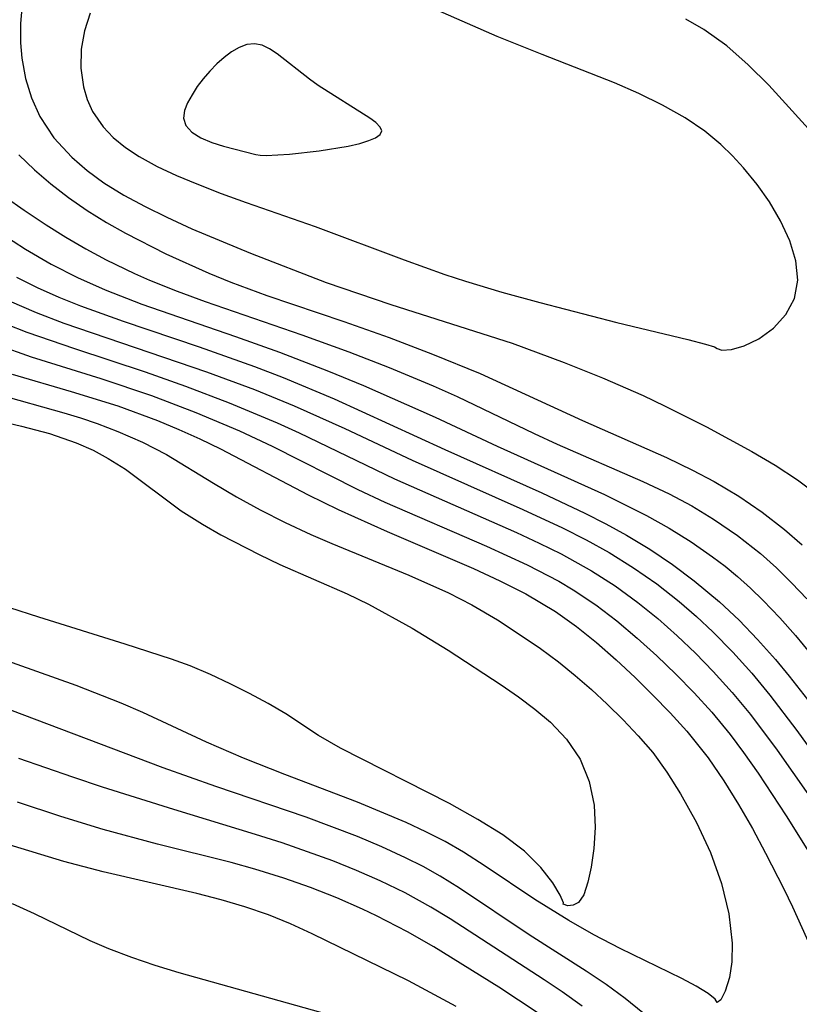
# Model space of a CAD drawing. Header units: metres. Extents: x 1073367 to 1082519, y 1569854 to 1574957.
# Tile 377 of 656: x 1076423 to 1076474, y 1573657 to 1573721. Entities that reach past the tile are written whole.
import ezdxf

# ---------------------------------------------------------------- set-up
doc = ezdxf.new("R2010")
doc.units = ezdxf.units.M
doc.layers.add('CGG_CurvaNivelLidar_v1', color=253, linetype='Continuous', lineweight=30)

msp = doc.modelspace()

# ---------------------------------------------------------------- linework, layer by layer
at = {"layer": 'CGG_CurvaNivelLidar_v1'}
for p, q in [((1076454.1947, 1573719.8346, 70.5), (1076448.3537, 1573722.4009, 70.5)), ((1076423.3107, 1573721.9211, 70), (1076423.1903, 1573720.6748, 70)), ((1076427.7263, 1573721.3447, 70.5), (1076427.3487, 1573720.2056, 70.5)), ((1076467.6406, 1573720.2931, 70), (1076466.4619, 1573720.9676, 70)), ((1076423.1903, 1573720.6748, 70), (1076423.1987, 1573719.4097, 70)), ((1076427.3487, 1573720.2056, 70.5), (1076427.1463, 1573719.0034, 70.5)), ((1076469.1322, 1573719.218, 70), (1076467.6406, 1573720.2931, 70)), ((1076457.1186, 1573718.6548, 70.5), (1076454.1947, 1573719.8346, 70.5)), ((1076423.1987, 1573719.4097, 70), (1076423.2918, 1573718.4196, 70)), ((1076427.1463, 1573719.0034, 70.5), (1076427.1207, 1573717.7773, 70.5)), ((1076436.9276, 1573718.8295, 71), (1076436.4413, 1573718.4657, 71)), ((1076437.4204, 1573719.1186, 71), (1076436.9276, 1573718.8295, 71)), ((1076437.9158, 1573719.3076, 71), (1076437.4204, 1573719.1186, 71)), ((1076438.4109, 1573719.3632, 71), (1076437.9158, 1573719.3076, 71)), ((1076438.9059, 1573719.2587, 71), (1076438.4109, 1573719.3632, 71)), ((1076439.4008, 1573719.0256, 71), (1076438.9059, 1573719.2587, 71)), ((1076439.8984, 1573718.7028, 71), (1076439.4008, 1573719.0256, 71)), ((1076470.5308, 1573717.9925, 70), (1076469.1322, 1573719.218, 70)), ((1076423.2918, 1573718.4196, 70), (1076423.5319, 1573717.11, 70)), ((1076436.4413, 1573718.4657, 71), (1076435.9663, 1573718.0459, 71)), ((1076441.9887, 1573717.0494, 71), (1076439.8984, 1573718.7028, 71)), ((1076461.8199, 1573716.8207, 70.5), (1076457.1186, 1573718.6548, 70.5)), ((1076427.1207, 1573717.7773, 70.5), (1076427.2854, 1573716.5652, 70.5)), ((1076435.5094, 1573717.5837, 71), (1076435.0802, 1573717.0885, 71)), ((1076435.9663, 1573718.0459, 71), (1076435.5094, 1573717.5837, 71)), ((1076471.862, 1573716.6607, 70), (1076470.5308, 1573717.9925, 70)), ((1076423.5319, 1573717.11, 70), (1076423.913, 1573715.8394, 70)), ((1076435.0802, 1573717.0885, 71), (1076434.694, 1573716.5746, 71)), ((1076442.5608, 1573716.6419, 71), (1076441.9887, 1573717.0494, 71)), ((1076427.2854, 1573716.5652, 70.5), (1076427.5282, 1573715.7396, 70.5)), ((1076434.694, 1573716.5746, 71), (1076434.3526, 1573716.0485, 71)), ((1076445.9088, 1573714.5317, 71), (1076442.5608, 1573716.6419, 71)), ((1076463.4164, 1573716.1246, 70.5), (1076461.8199, 1573716.8207, 70.5)), ((1076475.6845, 1573712.4462, 70), (1076471.862, 1573716.6607, 70)), ((1076423.913, 1573715.8394, 70), (1076424.4545, 1573714.6319, 70)), ((1076427.5282, 1573715.7396, 70.5), (1076427.885, 1573714.9539, 70.5)), ((1076434.3526, 1573716.0485, 71), (1076434.0668, 1573715.5236, 71)), ((1076464.9602, 1573715.3691, 70.5), (1076463.4164, 1573716.1246, 70.5)), ((1076427.885, 1573714.9539, 70.5), (1076428.5725, 1573713.9569, 70.5)), ((1076433.8541, 1573715.0138, 71), (1076433.7873, 1573714.5121, 71)), ((1076434.0668, 1573715.5236, 71), (1076433.8541, 1573715.0138, 71)), ((1076466.4315, 1573714.536, 70.5), (1076464.9602, 1573715.3691, 70.5)), ((1076424.4545, 1573714.6319, 70), (1076425.3752, 1573713.2434, 70)), ((1076433.7873, 1573714.5121, 71), (1076433.9429, 1573714.0346, 71)), ((1076446.3061, 1573714.2295, 71), (1076445.9088, 1573714.5317, 71)), ((1076467.7128, 1573713.6666, 70.5), (1076466.4315, 1573714.536, 70.5)), ((1076428.5725, 1573713.9569, 70.5), (1076429.2316, 1573713.2712, 70.5)), ((1076433.9429, 1573714.0346, 71), (1076434.3434, 1573713.613, 71)), ((1076446.5845, 1573713.9469, 71), (1076446.3061, 1573714.2295, 71)), ((1076446.6942, 1573713.6894, 71), (1076446.5845, 1573713.9469, 71)), ((1076446.5856, 1573713.4551, 71), (1076446.6942, 1573713.6894, 71)), ((1076468.7363, 1573712.8182, 70.5), (1076467.7128, 1573713.6666, 70.5)), ((1076425.3752, 1573713.2434, 70), (1076426.526, 1573711.9863, 70)), ((1076429.2316, 1573713.2712, 70.5), (1076430.0249, 1573712.6241, 70.5)), ((1076434.3434, 1573713.613, 71), (1076434.9332, 1573713.2533, 71)), ((1076434.9332, 1573713.2533, 71), (1076435.6391, 1573712.9501, 71)), ((1076445.2691, 1573712.8846, 71), (1076445.851, 1573713.0607, 71)), ((1076445.851, 1573713.0607, 71), (1076446.2885, 1573713.2477, 71)), ((1076446.2885, 1573713.2477, 71), (1076446.5856, 1573713.4551, 71)), ((1076430.0249, 1573712.6241, 70.5), (1076430.9077, 1573712.0384, 70.5)), ((1076435.6391, 1573712.9501, 71), (1076436.3899, 1573712.6988, 71)), ((1076436.3899, 1573712.6988, 71), (1076438.5, 1573712.1514, 71)), ((1076440.6942, 1573712.1779, 71), (1076442.623, 1573712.3984, 71)), ((1076442.623, 1573712.3984, 71), (1076444.4983, 1573712.7112, 71)), ((1076444.4983, 1573712.7112, 71), (1076445.2691, 1573712.8846, 71)), ((1076469.5011, 1573712.0773, 70.5), (1076468.7363, 1573712.8182, 70.5)), ((1076423.098, 1573712.1333, 69.5), (1076424.1012, 1573711.1653, 69.5)), ((1076426.526, 1573711.9863, 70), (1076427.5292, 1573711.115, 70)), ((1076430.9077, 1573712.0384, 70.5), (1076432.088, 1573711.3895, 70.5)), ((1076438.5, 1573712.1514, 71), (1076438.7857, 1573712.1079, 71)), ((1076438.7857, 1573712.1079, 71), (1076439.1641, 1573712.0991, 71)), ((1076439.1641, 1573712.0991, 71), (1076440.6942, 1573712.1779, 71)), ((1076470.2171, 1573711.2966, 70.5), (1076469.5011, 1573712.0773, 70.5)), ((1076424.1012, 1573711.1653, 69.5), (1076425.172, 1573710.2416, 69.5)), ((1076427.5292, 1573711.115, 70), (1076428.622, 1573710.3173, 70)), ((1076432.088, 1573711.3895, 70.5), (1076433.3503, 1573710.7975, 70.5)), ((1076471.1025, 1573710.2144, 70.5), (1076470.2171, 1573711.2966, 70.5)), ((1076433.3503, 1573710.7975, 70.5), (1076434.6718, 1573710.2423, 70.5)), ((1076425.172, 1573710.2416, 69.5), (1076426.3221, 1573709.3528, 69.5)), ((1076428.622, 1573710.3173, 70), (1076429.9237, 1573709.5124, 70)), ((1076434.6718, 1573710.2423, 70.5), (1076436.2578, 1573709.624, 70.5)), ((1076471.9137, 1573709.0734, 70.5), (1076471.1025, 1573710.2144, 70.5)), ((1076422.2077, 1573709.3986, 69), (1076423.4317, 1573708.5329, 69)), ((1076426.3221, 1573709.3528, 69.5), (1076427.5273, 1573708.5154, 69.5)), ((1076429.9237, 1573709.5124, 70), (1076431.294, 1573708.7735, 70)), ((1076436.2578, 1573709.624, 70.5), (1076437.8827, 1573709.0318, 70.5)), ((1076423.4317, 1573708.5329, 69), (1076424.8605, 1573707.5809, 69)), ((1076431.294, 1573708.7735, 70), (1076432.7119, 1573708.0794, 70)), ((1076437.8827, 1573709.0318, 70.5), (1076442.3565, 1573707.4875, 70.5)), ((1076472.6228, 1573707.8469, 70.5), (1076471.9137, 1573709.0734, 70.5)), ((1076427.5273, 1573708.5154, 69.5), (1076428.7817, 1573707.7319, 69.5)), ((1076432.7119, 1573708.0794, 70), (1076434.3432, 1573707.3334, 70)), ((1076424.8605, 1573707.5809, 69), (1076426.1369, 1573706.7838, 69)), ((1076428.7817, 1573707.7319, 69.5), (1076430.0151, 1573707.0378, 69.5)), ((1076434.3432, 1573707.3334, 70), (1076438.147, 1573705.7519, 70)), ((1076442.3565, 1573707.4875, 70.5), (1076448.1486, 1573705.3026, 70.5)), ((1076473.227, 1573706.5354, 70.5), (1076472.6228, 1573707.8469, 70.5)), ((1076421.9081, 1573707.0403, 68.5), (1076423.531, 1573706.0006, 68.5)), ((1076426.1369, 1573706.7838, 69), (1076427.436, 1573706.0262, 69)), ((1076430.0151, 1573707.0378, 69.5), (1076432.6507, 1573705.7087, 69.5)), ((1076423.531, 1573706.0006, 68.5), (1076425.1972, 1573705.0341, 68.5)), ((1076427.436, 1573706.0262, 69), (1076428.7601, 1573705.3149, 69)), ((1076473.6259, 1573705.2355, 70.5), (1076473.227, 1573706.5354, 70.5)), ((1076432.6507, 1573705.7087, 69.5), (1076435.4534, 1573704.4473, 69.5)), ((1076438.147, 1573705.7519, 70), (1076443.0766, 1573703.8469, 70)), ((1076425.1972, 1573705.0341, 68.5), (1076426.9089, 1573704.1521, 68.5)), ((1076428.7601, 1573705.3149, 69), (1076430.6196, 1573704.4204, 69)), ((1076448.1486, 1573705.3026, 70.5), (1076450.7866, 1573704.3638, 70.5)), ((1076473.748, 1573703.9809, 70.5), (1076473.6259, 1573705.2355, 70.5)), ((1076422.9261, 1573704.1917, 68), (1076424.2894, 1573703.513, 68)), ((1076426.9089, 1573704.1521, 68.5), (1076428.694, 1573703.3545, 68.5)), ((1076430.6196, 1573704.4204, 69), (1076431.596, 1573703.9933, 69)), ((1076435.4534, 1573704.4473, 69.5), (1076436.8819, 1573703.8642, 69.5)), ((1076450.7866, 1573704.3638, 70.5), (1076452.1341, 1573703.9187, 70.5)), ((1076424.2894, 1573703.513, 68), (1076425.6832, 1573702.8906, 68)), ((1076431.596, 1573703.9933, 69), (1076433.3901, 1573703.2771, 69)), ((1076436.8819, 1573703.8642, 69.5), (1076439.2114, 1573702.9969, 69.5)), ((1076443.0766, 1573703.8469, 70), (1076447.2718, 1573702.4091, 70)), ((1076452.1341, 1573703.9187, 70.5), (1076454.4909, 1573703.2155, 70.5)), ((1076473.5324, 1573702.8059, 70.5), (1076473.748, 1573703.9809, 70.5)), ((1076425.6832, 1573702.8906, 68), (1076427.1019, 1573702.3162, 68)), ((1076428.694, 1573703.3545, 68.5), (1076431.0895, 1573702.4272, 68.5)), ((1076433.3901, 1573703.2771, 69), (1076435.2089, 1573702.6118, 69)), ((1076439.2114, 1573702.9969, 69.5), (1076444.2169, 1573701.2994, 69.5)), ((1076454.4909, 1573703.2155, 70.5), (1076456.9742, 1573702.5382, 70.5)), ((1076472.9744, 1573701.7618, 70.5), (1076473.5324, 1573702.8059, 70.5)), ((1076422.4536, 1573702.6344, 67.5), (1076424.2183, 1573701.8815, 67.5)), ((1076427.1019, 1573702.3162, 68), (1076429.8682, 1573701.3123, 68)), ((1076431.0895, 1573702.4272, 68.5), (1076437.1739, 1573700.3315, 68.5)), ((1076435.2089, 1573702.6118, 69), (1076441.491, 1573700.4314, 69)), ((1076447.2718, 1573702.4091, 70), (1076455.1774, 1573699.9003, 70)), ((1076456.9742, 1573702.5382, 70.5), (1076461.9855, 1573701.2457, 70.5)), ((1076424.2183, 1573701.8815, 67.5), (1076426.0192, 1573701.1937, 67.5)), ((1076472.1658, 1573700.8728, 70.5), (1076472.9744, 1573701.7618, 70.5)), ((1076422.2866, 1573701.1364, 67), (1076423.616, 1573700.6156, 67)), ((1076426.0192, 1573701.1937, 67.5), (1076435.2949, 1573698.0342, 67.5)), ((1076429.8682, 1573701.3123, 68), (1076434.8087, 1573699.6524, 68)), ((1076444.2169, 1573701.2994, 69.5), (1076447.1656, 1573700.2591, 69.5)), ((1076461.9855, 1573701.2457, 70.5), (1076466.6046, 1573700.126, 70.5)), ((1076471.222, 1573700.1784, 70.5), (1076472.1658, 1573700.8728, 70.5)), ((1076423.616, 1573700.6156, 67), (1076426.7045, 1573699.5383, 67)), ((1076437.1739, 1573700.3315, 68.5), (1076440.0428, 1573699.3044, 68.5)), ((1076441.491, 1573700.4314, 69), (1076444.5449, 1573699.3383, 69)), ((1076447.1656, 1573700.2591, 69.5), (1076450.0025, 1573699.1818, 69.5)), ((1076421.6434, 1573699.794, 66.5), (1076423.8924, 1573699.0147, 66.5)), ((1076434.8087, 1573699.6524, 68), (1076438.4202, 1573698.3686, 68)), ((1076455.1774, 1573699.9003, 70), (1076458.5603, 1573698.6427, 70)), ((1076466.6046, 1573700.126, 70.5), (1076467.7488, 1573699.8284, 70.5)), ((1076467.7488, 1573699.8284, 70.5), (1076468.3213, 1573699.6506, 70.5)), ((1076468.3213, 1573699.6506, 70.5), (1076468.5, 1573699.5532, 70.5)), ((1076469.4373, 1573699.4831, 70.5), (1076470.2575, 1573699.7098, 70.5)), ((1076470.2575, 1573699.7098, 70.5), (1076471.222, 1573700.1784, 70.5)), ((1076423.8924, 1573699.0147, 66.5), (1076428.4177, 1573697.5992, 66.5)), ((1076426.7045, 1573699.5383, 67), (1076431.2949, 1573698.026, 67)), ((1076440.0428, 1573699.3044, 68.5), (1076443.2346, 1573698.0781, 68.5)), ((1076444.5449, 1573699.3383, 69), (1076447.1701, 1573698.311, 69)), ((1076450.0025, 1573699.1818, 69.5), (1076453.0866, 1573697.9137, 69.5)), ((1076468.5, 1573699.5532, 70.5), (1076468.8168, 1573699.4373, 70.5)), ((1076468.8168, 1573699.4373, 70.5), (1076469.4373, 1573699.4831, 70.5)), ((1076438.4202, 1573698.3686, 68), (1076440.2702, 1573697.6623, 68)), ((1076447.1701, 1573698.311, 69), (1076450.0385, 1573697.1082, 69)), ((1076458.5603, 1573698.6427, 70), (1076461.0541, 1573697.6471, 70)), ((1076422.6517, 1573697.8711, 66), (1076426.501, 1573696.7593, 66)), ((1076431.2949, 1573698.026, 67), (1076433.9247, 1573697.0939, 67)), ((1076435.2949, 1573698.0342, 67.5), (1076438.4131, 1573696.8716, 67.5)), ((1076440.2702, 1573697.6623, 68), (1076443.5991, 1573696.2732, 68)), ((1076443.2346, 1573698.0781, 68.5), (1076445.4984, 1573697.1375, 68.5)), ((1076453.0866, 1573697.9137, 69.5), (1076459.7482, 1573694.8663, 69.5)), ((1076461.0541, 1573697.6471, 70), (1076463.69, 1573696.4899, 70)), ((1076428.4177, 1573697.5992, 66.5), (1076431.7201, 1573696.4901, 66.5)), ((1076433.9247, 1573697.0939, 67), (1076436.7683, 1573696.0062, 67)), ((1076445.4984, 1573697.1375, 68.5), (1076450.1638, 1573695.0728, 68.5)), ((1076450.0385, 1573697.1082, 69), (1076451.591, 1573696.416, 69)), ((1076421.3368, 1573696.6699, 65.5), (1076426.0088, 1573695.3658, 65.5)), ((1076426.501, 1573696.7593, 66), (1076429.5244, 1573695.8145, 66)), ((1076431.7201, 1573696.4901, 66.5), (1076434.6008, 1573695.3919, 66.5)), ((1076438.4131, 1573696.8716, 67.5), (1076440.9993, 1573695.8201, 67.5)), ((1076451.591, 1573696.416, 69), (1076456.6131, 1573694.009, 69)), ((1076463.69, 1573696.4899, 70), (1076465.0761, 1573695.8283, 70)), ((1076429.5244, 1573695.8145, 66), (1076432.0982, 1573694.8662, 66)), ((1076436.7683, 1573696.0062, 67), (1076439.8822, 1573694.7046, 67)), ((1076440.9993, 1573695.8201, 67.5), (1076444.2834, 1573694.3448, 67.5)), ((1076443.5991, 1573696.2732, 68), (1076450.7932, 1573692.9837, 68)), ((1076465.0761, 1573695.8283, 70), (1076467.8061, 1573694.4459, 70)), ((1076426.0088, 1573695.3658, 65.5), (1076427.0986, 1573695.0323, 65.5)), ((1076434.6008, 1573695.3919, 66.5), (1076437.4388, 1573694.1867, 66.5)), ((1076421.401, 1573694.9247, 65), (1076423.2565, 1573694.5055, 65)), ((1076423.2565, 1573694.5055, 65), (1076425.0738, 1573694.0112, 65)), ((1076427.0986, 1573695.0323, 65.5), (1076428.1763, 1573694.6707, 65.5)), ((1076428.1763, 1573694.6707, 65.5), (1076429.5275, 1573694.1595, 65.5)), ((1076432.0982, 1573694.8662, 66), (1076433.4907, 1573694.2876, 66)), ((1076439.8822, 1573694.7046, 67), (1076441.3111, 1573694.0541, 67)), ((1076450.1638, 1573695.0728, 68.5), (1076454.1968, 1573693.1925, 68.5)), ((1076459.7482, 1573694.8663, 69.5), (1076465.2154, 1573692.4544, 69.5)), ((1076467.8061, 1573694.4459, 70), (1076470.7633, 1573692.841, 70)), ((1076425.0738, 1573694.0112, 65), (1076426.824, 1573693.4037, 65)), ((1076429.5275, 1573694.1595, 65.5), (1076431.1388, 1573693.4492, 65.5)), ((1076433.4907, 1573694.2876, 66), (1076434.863, 1573693.6699, 66)), ((1076437.4388, 1573694.1867, 66.5), (1076439.5575, 1573693.1978, 66.5)), ((1076441.3111, 1573694.0541, 67), (1076447.53, 1573691.0638, 67)), ((1076444.2834, 1573694.3448, 67.5), (1076448.6736, 1573692.2885, 67.5)), ((1076456.6131, 1573694.009, 69), (1076458.0923, 1573693.3304, 69)), ((1076426.824, 1573693.4037, 65), (1076427.9143, 1573692.925, 65)), ((1076431.1388, 1573693.4492, 65.5), (1076432.6928, 1573692.6439, 65.5)), ((1076434.863, 1573693.6699, 66), (1076436.2123, 1573693.0122, 66)), ((1076439.5575, 1573693.1978, 66.5), (1076445.1362, 1573690.3848, 66.5)), ((1076454.1968, 1573693.1925, 68.5), (1076461.1774, 1573690.0427, 68.5)), ((1076458.0923, 1573693.3304, 69), (1076463.6797, 1573690.9081, 69)), ((1076427.9143, 1573692.925, 65), (1076428.9077, 1573692.3988, 65)), ((1076432.6928, 1573692.6439, 65.5), (1076435.757, 1573690.7801, 65.5)), ((1076436.2123, 1573693.0122, 66), (1076441.9112, 1573690.0368, 66)), ((1076450.7932, 1573692.9837, 68), (1076457.1059, 1573690.1553, 68)), ((1076470.7633, 1573692.841, 70), (1076472.2704, 1573691.9526, 70)), ((1076428.9077, 1573692.3988, 65), (1076430.0183, 1573691.6949, 65)), ((1076448.6736, 1573692.2885, 67.5), (1076455.8697, 1573689.0754, 67.5)), ((1076465.2154, 1573692.4544, 69.5), (1076466.9089, 1573691.6443, 69.5)), ((1076472.2704, 1573691.9526, 70), (1076473.7275, 1573691.0049, 70)), ((1076430.0183, 1573691.6949, 65), (1076433.6536, 1573688.9921, 65)), ((1076466.9089, 1573691.6443, 69.5), (1076468.3204, 1573690.8892, 69.5)), ((1076435.757, 1573690.7801, 65.5), (1076437.2531, 1573689.9052, 65.5)), ((1076447.53, 1573691.0638, 67), (1076455.4596, 1573687.5719, 67)), ((1076463.6797, 1573690.9081, 69), (1076465.3877, 1573690.0934, 69)), ((1076468.3204, 1573690.8892, 69.5), (1076469.904, 1573689.9417, 69.5)), ((1076473.7275, 1573691.0049, 70), (1076475.1128, 1573689.9705, 70)), ((1076441.9112, 1573690.0368, 66), (1076443.8491, 1573689.0797, 66)), ((1076445.1362, 1573690.3848, 66.5), (1076446.8976, 1573689.5607, 66.5)), ((1076457.1059, 1573690.1553, 68), (1076459.9019, 1573688.8466, 68)), ((1076461.1774, 1573690.0427, 68.5), (1076463.9124, 1573688.6889, 68.5)), ((1076465.3877, 1573690.0934, 69), (1076466.8494, 1573689.3058, 69)), ((1076437.2531, 1573689.9052, 65.5), (1076438.7862, 1573689.0667, 65.5)), ((1076446.8976, 1573689.5607, 66.5), (1076453.5051, 1573686.689, 66.5)), ((1076469.904, 1573689.9417, 69.5), (1076471.4295, 1573688.9106, 69.5)), ((1076433.6536, 1573688.9921, 65), (1076435.0389, 1573688.1163, 65)), ((1076438.7862, 1573689.0667, 65.5), (1076440.4155, 1573688.2304, 65.5)), ((1076443.8491, 1573689.0797, 66), (1076447.0339, 1573687.6407, 66)), ((1076455.8697, 1573689.0754, 67.5), (1076458.4557, 1573687.8752, 67.5)), ((1076459.9019, 1573688.8466, 68), (1076461.2723, 1573688.1507, 68)), ((1076463.9124, 1573688.6889, 68.5), (1076465.3839, 1573687.8604, 68.5)), ((1076466.8494, 1573689.3058, 69), (1076468.2681, 1573688.4495, 69)), ((1076471.4295, 1573688.9106, 69.5), (1076472.884, 1573687.7863, 69.5)), ((1076435.0389, 1573688.1163, 65), (1076436.2336, 1573687.4345, 65)), ((1076440.4155, 1573688.2304, 65.5), (1076442.0779, 1573687.446, 65.5)), ((1076461.2723, 1573688.1507, 68), (1076462.6155, 1573687.4121, 68)), ((1076468.2681, 1573688.4495, 69), (1076469.836, 1573687.3826, 69)), ((1076436.2336, 1573687.4345, 65), (1076438.7165, 1573686.1477, 65)), ((1076442.0779, 1573687.446, 65.5), (1076443.4487, 1573686.8572, 65.5)), ((1076447.0339, 1573687.6407, 66), (1076452.6502, 1573685.2362, 66)), ((1076455.4596, 1573687.5719, 67), (1076456.9214, 1573686.8964, 67)), ((1076458.4557, 1573687.8752, 67.5), (1076459.9905, 1573687.1014, 67.5)), ((1076462.6155, 1573687.4121, 68), (1076464.1273, 1573686.4915, 68)), ((1076465.3839, 1573687.8604, 68.5), (1076466.8126, 1573686.9678, 68.5)), ((1076472.884, 1573687.7863, 69.5), (1076474.03, 1573686.7736, 69.5)), ((1076443.4487, 1573686.8572, 65.5), (1076448.4556, 1573684.8184, 65.5)), ((1076456.9214, 1573686.8964, 67), (1076458.3609, 1573686.1862, 67)), ((1076459.9905, 1573687.1014, 67.5), (1076461.49, 1573686.2715, 67.5)), ((1076466.8126, 1573686.9678, 68.5), (1076468.1937, 1573686.0097, 68.5)), ((1076469.836, 1573687.3826, 69), (1076471.3274, 1573686.2152, 69)), ((1076438.7165, 1573686.1477, 65), (1076440.0663, 1573685.5081, 65)), ((1076453.5051, 1573686.689, 66.5), (1076456.1535, 1573685.4844, 66.5)), ((1076458.3609, 1573686.1862, 67), (1076460.3357, 1573685.0954, 67)), ((1076461.49, 1573686.2715, 67.5), (1076463.0605, 1573685.2946, 67.5)), ((1076464.1273, 1573686.4915, 68), (1076465.5924, 1573685.5028, 68)), ((1076471.3274, 1573686.2152, 69), (1076472.3717, 1573685.2811, 69)), ((1076440.0663, 1573685.5081, 65), (1076444.4518, 1573683.5888, 65)), ((1076456.1535, 1573685.4844, 66.5), (1076458.2104, 1573684.4146, 66.5)), ((1076465.5924, 1573685.5028, 68), (1076467.0087, 1573684.449, 68)), ((1076468.1937, 1573686.0097, 68.5), (1076469.0189, 1573685.3833, 68.5)), ((1076452.6502, 1573685.2362, 66), (1076454.3794, 1573684.4478, 66)), ((1076460.3357, 1573685.0954, 67), (1076461.873, 1573684.1123, 67)), ((1076463.0605, 1573685.2946, 67.5), (1076464.5753, 1573684.2367, 67.5)), ((1076469.0189, 1573685.3833, 68.5), (1076469.8199, 1573684.727, 68.5)), ((1076472.3717, 1573685.2811, 69), (1076473.372, 1573684.2939, 69)), ((1076448.4556, 1573684.8184, 65.5), (1076451.0313, 1573683.6535, 65.5)), ((1076454.3794, 1573684.4478, 66), (1076456.0651, 1573683.5987, 66)), ((1076458.2104, 1573684.4146, 66.5), (1076459.1461, 1573683.8629, 66.5)), ((1076464.5753, 1573684.2367, 67.5), (1076466.0305, 1573683.0991, 67.5)), ((1076467.0087, 1573684.449, 68), (1076468.6663, 1573683.0639, 68)), ((1076469.8199, 1573684.727, 68.5), (1076470.6767, 1573683.9627, 68.5)), ((1076473.372, 1573684.2939, 69), (1076474.3351, 1573683.2632, 69)), ((1076444.4518, 1573683.5888, 65), (1076445.8353, 1573682.9173, 65)), ((1076451.0313, 1573683.6535, 65.5), (1076452.5588, 1573682.8688, 65.5)), ((1076456.0651, 1573683.5987, 66), (1076457.9937, 1573682.4532, 66)), ((1076459.1461, 1573683.8629, 66.5), (1076460.6109, 1573682.8868, 66.5)), ((1076461.873, 1573684.1123, 67), (1076463.3478, 1573683.0396, 67)), ((1076470.6767, 1573683.9627, 68.5), (1076471.5041, 1573683.1637, 68.5)), ((1076463.3478, 1573683.0396, 67), (1076464.643, 1573681.9819, 67)), ((1076466.0305, 1573683.0991, 67.5), (1076467.1596, 1573682.1214, 67.5)), ((1076468.6663, 1573683.0639, 68), (1076469.9262, 1573681.872, 68)), ((1076471.5041, 1573683.1637, 68.5), (1076472.577, 1573682.0433, 68.5)), ((1076424.3808, 1573682.0714, 65), (1076422.5052, 1573682.6892, 65)), ((1076445.8353, 1573682.9173, 65), (1076448.6769, 1573681.3597, 65)), ((1076452.5588, 1573682.8688, 65.5), (1076454.2191, 1573681.8943, 65.5)), ((1076457.9937, 1573682.4532, 66), (1076459.3578, 1573681.4777, 66)), ((1076460.6109, 1573682.8868, 66.5), (1076461.9801, 1573681.8397, 66.5)), ((1076430.0101, 1573680.3256, 65), (1076424.3808, 1573682.0714, 65)), ((1076454.2191, 1573681.8943, 65.5), (1076455.8331, 1573680.8484, 65.5)), ((1076461.9801, 1573681.8397, 66.5), (1076463.2989, 1573680.7222, 66.5)), ((1076464.643, 1573681.9819, 67), (1076465.8946, 1573680.8677, 67)), ((1076467.1596, 1573682.1214, 67.5), (1076468.23, 1573681.1185, 67.5)), ((1076469.9262, 1573681.872, 68), (1076471.1327, 1573680.6194, 68)), ((1076472.577, 1573682.0433, 68.5), (1076473.6085, 1573680.8775, 68.5)), ((1076448.6769, 1573681.3597, 65), (1076451.0013, 1573679.9328, 65)), ((1076459.3578, 1573681.4777, 66), (1076460.6655, 1573680.4201, 66)), ((1076468.23, 1573681.1185, 67.5), (1076469.5187, 1573679.8038, 67.5)), ((1076455.8331, 1573680.8484, 65.5), (1076457.0221, 1573680.032, 65.5)), ((1076460.6655, 1573680.4201, 66), (1076461.9315, 1573679.303, 66)), ((1076463.2989, 1573680.7222, 66.5), (1076464.5805, 1573679.5543, 66.5)), ((1076465.8946, 1573680.8677, 67), (1076467.088, 1573679.7323, 67)), ((1076471.1327, 1573680.6194, 68), (1076472.2927, 1573679.3163, 68)), ((1076473.6085, 1573680.8775, 68.5), (1076474.6008, 1573679.6716, 68.5)), ((1076426.8198, 1573677.6268, 65.5), (1076419.9782, 1573680.0725, 65.5)), ((1076433.0236, 1573679.3476, 65), (1076430.0101, 1573680.3256, 65)), ((1076451.0013, 1573679.9328, 65), (1076454.45, 1573677.6749, 65)), ((1076457.0221, 1573680.032, 65.5), (1076458.1816, 1573679.1777, 65.5)), ((1076467.088, 1573679.7323, 67), (1076468.2436, 1573678.5543, 67)), ((1076469.5187, 1573679.8038, 67.5), (1076470.7536, 1573678.4319, 67.5)), ((1076434.2241, 1573678.9098, 65), (1076433.0236, 1573679.3476, 65)), ((1076458.1816, 1573679.1777, 65.5), (1076459.2732, 1573678.2945, 65.5)), ((1076461.9315, 1573679.303, 66), (1076463.1672, 1573678.1452, 66)), ((1076464.5805, 1573679.5543, 66.5), (1076465.8091, 1573678.3723, 66.5)), ((1076472.2927, 1573679.3163, 68), (1076473.1887, 1573678.2429, 68)), ((1076435.5539, 1573678.3543, 65), (1076434.2241, 1573678.9098, 65)), ((1076468.2436, 1573678.5543, 67), (1076469.4842, 1573677.181, 67)), ((1076436.843, 1573677.7505, 65), (1076435.5539, 1573678.3543, 65)), ((1076459.2732, 1573678.2945, 65.5), (1076460.3291, 1573677.3688, 65.5)), ((1076463.1672, 1573678.1452, 66), (1076464.3224, 1573677.0147, 66)), ((1076465.8091, 1573678.3723, 66.5), (1076467.0038, 1573677.1532, 66.5)), ((1076470.7536, 1573678.4319, 67.5), (1076471.9374, 1573677.0096, 67.5)), ((1076473.1887, 1573678.2429, 68), (1076474.3804, 1573676.7257, 68)), ((1076429.7433, 1573676.4898, 65.5), (1076426.8198, 1573677.6268, 65.5)), ((1076438.0934, 1573677.1174, 65), (1076436.843, 1573677.7505, 65)), ((1076454.45, 1573677.6749, 65), (1076455.5758, 1573676.9063, 65)), ((1076460.3291, 1573677.3688, 65.5), (1076461.3546, 1573676.4111, 65.5)), ((1076469.4842, 1573677.181, 67), (1076470.6683, 1573675.7532, 67)), ((1076432.4818, 1573672.2764, 66), (1076420.0294, 1573676.9952, 66)), ((1076439.3014, 1573676.4676, 65), (1076438.0934, 1573677.1174, 65)), ((1076455.5758, 1573676.9063, 65), (1076456.6551, 1573676.1013, 65)), ((1076464.3224, 1573677.0147, 66), (1076465.4475, 1573675.8555, 66)), ((1076467.0038, 1573677.1532, 66.5), (1076468.1536, 1573675.89, 66.5)), ((1076471.9374, 1573677.0096, 67.5), (1076473.6959, 1573674.701, 67.5)), ((1076431.159, 1573675.8857, 65.5), (1076429.7433, 1573676.4898, 65.5)), ((1076435.2889, 1573673.9549, 65.5), (1076431.159, 1573675.8857, 65.5)), ((1076440.4528, 1573675.7866, 65), (1076439.3014, 1573676.4676, 65)), ((1076456.6551, 1573676.1013, 65), (1076457.6601, 1573675.2413, 65)), ((1076461.3546, 1573676.4111, 65.5), (1076462.3837, 1573675.3959, 65.5)), ((1076468.1536, 1573675.89, 66.5), (1076469.3434, 1573674.4523, 66.5)), ((1076442.5759, 1573674.3818, 65), (1076440.4528, 1573675.7866, 65)), ((1076457.6601, 1573675.2413, 65), (1076458.7054, 1573674.1428, 65)), ((1076462.3837, 1573675.3959, 65.5), (1076463.3739, 1573674.3517, 65.5)), ((1076465.4475, 1573675.8555, 66), (1076466.5298, 1573674.6599, 66)), ((1076470.6683, 1573675.7532, 67), (1076472.4142, 1573673.4269, 67)), ((1076466.5298, 1573674.6599, 66), (1076467.9233, 1573672.9307, 66)), ((1076473.6959, 1573674.701, 67.5), (1076476.2539, 1573671.1352, 67.5)), ((1076444.0012, 1573673.5525, 65), (1076442.5759, 1573674.3818, 65)), ((1076458.7054, 1573674.1428, 65), (1076459.5905, 1573672.8365, 65)), ((1076463.3739, 1573674.3517, 65.5), (1076464.3129, 1573673.2692, 65.5)), ((1076469.3434, 1573674.4523, 66.5), (1076470.2234, 1573673.2865, 66.5)), ((1076437.7, 1573672.9073, 65.5), (1076435.2889, 1573673.9549, 65.5)), ((1076451.0883, 1573669.9557, 65), (1076444.0012, 1573673.5525, 65)), ((1076472.4142, 1573673.4269, 67), (1076475.8024, 1573668.5674, 67)), ((1076426.5905, 1573671.6673, 66.5), (1076423.0865, 1573672.8969, 66.5)), ((1076440.3882, 1573671.8447, 65.5), (1076437.7, 1573672.9073, 65.5)), ((1076459.5905, 1573672.8365, 65), (1076460.1814, 1573671.3957, 65)), ((1076464.3129, 1573673.2692, 65.5), (1076465.2333, 1573672.0097, 65.5)), ((1076467.9233, 1573672.9307, 66), (1076468.9494, 1573671.4464, 66)), ((1076470.2234, 1573673.2865, 66.5), (1076471.1746, 1573671.9312, 66.5)), ((1076435.8935, 1573671.0689, 66), (1076432.4818, 1573672.2764, 66)), ((1076428.5394, 1573671.0234, 66.5), (1076426.5905, 1573671.6673, 66.5)), ((1076445.1146, 1573670.0409, 65.5), (1076440.3882, 1573671.8447, 65.5)), ((1076465.2333, 1573672.0097, 65.5), (1076466.1311, 1573670.5843, 65.5)), ((1076468.9494, 1573671.4464, 66), (1076469.8996, 1573669.9069, 66)), ((1076471.1746, 1573671.9312, 66.5), (1076472.9889, 1573669.151, 66.5)), ((1076433.1761, 1573669.5678, 66.5), (1076428.5394, 1573671.0234, 66.5)), ((1076441.7668, 1573669.0709, 66), (1076435.8935, 1573671.0689, 66)), ((1076460.1814, 1573671.3957, 65), (1076460.5036, 1573669.8605, 65)), ((1076466.1311, 1573670.5843, 65.5), (1076467.1654, 1573668.7351, 65.5)), ((1076425.8167, 1573669.1078, 67), (1076422.9966, 1573670.0404, 67)), ((1076438.4903, 1573667.9568, 66.5), (1076433.1761, 1573669.5678, 66.5)), ((1076448.2727, 1573668.7239, 65.5), (1076445.1146, 1573670.0409, 65.5)), ((1076452.9355, 1573668.931, 65), (1076451.0883, 1573669.9557, 65)), ((1076460.5036, 1573669.8605, 65), (1076460.5748, 1573668.4069, 65)), ((1076469.8996, 1573669.9069, 66), (1076470.7962, 1573668.3314, 66)), ((1076428.5682, 1573668.2794, 67), (1076425.8167, 1573669.1078, 67)), ((1076445.1125, 1573667.8113, 66), (1076441.7668, 1573669.0709, 66)), ((1076454.5722, 1573667.9146, 65), (1076452.9355, 1573668.931, 65)), ((1076472.9889, 1573669.151, 66.5), (1076475.85, 1573664.5779, 66.5)), ((1076432.1005, 1573667.3272, 67), (1076428.5682, 1573668.2794, 67)), ((1076449.5539, 1573668.126, 65.5), (1076448.2727, 1573668.7239, 65.5)), ((1076460.5748, 1573668.4069, 65), (1076460.4845, 1573667.0381, 65)), ((1076467.1654, 1573668.7351, 65.5), (1076468.077, 1573666.7826, 65.5)), ((1076470.7962, 1573668.3314, 66), (1076471.6576, 1573666.7365, 66)), ((1076440.2151, 1573667.3995, 66.5), (1076438.4903, 1573667.9568, 66.5)), ((1076446.6936, 1573667.1487, 66), (1076445.1125, 1573667.8113, 66)), ((1076450.8051, 1573667.4868, 65.5), (1076449.5539, 1573668.126, 65.5)), ((1076455.9648, 1573666.8552, 65), (1076454.5722, 1573667.9146, 65)), ((1076426.0131, 1573666.2016, 67.5), (1076422.2332, 1573667.335, 67.5)), ((1076436.8886, 1573666.1212, 67), (1076432.1005, 1573667.3272, 67)), ((1076443.5017, 1573666.2248, 66.5), (1076440.2151, 1573667.3995, 66.5)), ((1076448.2428, 1573666.436, 66), (1076446.6936, 1573667.1487, 66)), ((1076452.018, 1573666.7956, 65.5), (1076450.8051, 1573667.4868, 65.5)), ((1076460.4845, 1573667.0381, 65), (1076460.3058, 1573665.8277, 65)), ((1076449.3844, 1573665.8568, 66), (1076448.2428, 1573666.436, 66)), ((1076453.4224, 1573665.8922, 65.5), (1076452.018, 1573666.7956, 65.5)), ((1076457.0323, 1573665.7918, 65), (1076455.9648, 1573666.8552, 65)), ((1076468.077, 1573666.7826, 65.5), (1076468.7924, 1573664.7623, 65.5)), ((1076471.6576, 1573666.7365, 66), (1076472.8496, 1573664.4215, 66)), ((1076428.5761, 1573665.5174, 67.5), (1076426.0131, 1573666.2016, 67.5)), ((1076438.4473, 1573665.6821, 67), (1076436.8886, 1573666.1212, 67)), ((1076440.3164, 1573665.0975, 67), (1076438.4473, 1573665.6821, 67)), ((1076445.0579, 1573665.6017, 66.5), (1076443.5017, 1573666.2248, 66.5)), ((1076450.4975, 1573665.2342, 66), (1076449.3844, 1573665.8568, 66)), ((1076456.6476, 1573663.7214, 65.5), (1076453.4224, 1573665.8922, 65.5)), ((1076457.8085, 1573664.8025, 65), (1076457.0323, 1573665.7918, 65)), ((1076460.3058, 1573665.8277, 65), (1076460.0979, 1573664.8401, 65)), ((1076434.6668, 1573664.103, 67.5), (1076428.5761, 1573665.5174, 67.5)), ((1076442.0525, 1573664.4899, 67), (1076440.3164, 1573665.0975, 67)), ((1076446.5883, 1573664.9336, 66.5), (1076445.0579, 1573665.6017, 66.5)), ((1076451.7511, 1573664.4543, 66), (1076450.4975, 1573665.2342, 66)), ((1076443.7621, 1573663.8238, 67), (1076442.0525, 1573664.4899, 67)), ((1076448.2157, 1573664.1439, 66.5), (1076446.5883, 1573664.9336, 66.5)), ((1076456.2714, 1573661.4268, 66), (1076451.7511, 1573664.4543, 66)), ((1076458.2995, 1573664.0051, 65), (1076457.8085, 1573664.8025, 65)), ((1076460.0979, 1573664.8401, 65), (1076459.8433, 1573664.026, 65)), ((1076468.7924, 1573664.7623, 65.5), (1076469.2682, 1573662.7876, 65.5)), ((1076472.8496, 1573664.4215, 66), (1076473.4084, 1573663.2527, 66)), ((1076436.2371, 1573663.7046, 67.5), (1076434.6668, 1573664.103, 67.5)), ((1076445.4394, 1573663.0922, 67), (1076443.7621, 1573663.8238, 67)), ((1076449.8774, 1573663.2229, 66.5), (1076448.2157, 1573664.1439, 66.5)), ((1076458.8554, 1573662.3527, 65.5), (1076456.6476, 1573663.7214, 65.5)), ((1076458.5054, 1573663.5088, 65), (1076458.2995, 1573664.0051, 65)), ((1076459.8433, 1573664.026, 65), (1076459.4846, 1573663.5336, 65)), ((1076424.1055, 1573662.7911, 68), (1076422.6741, 1573663.4424, 68)), ((1076437.7859, 1573663.2526, 67.5), (1076436.2371, 1573663.7046, 67.5)), ((1076439.3267, 1573662.7166, 67.5), (1076437.7859, 1573663.2526, 67.5)), ((1076446.3537, 1573662.6555, 67), (1076445.4394, 1573663.0922, 67)), ((1076451.1412, 1573662.4539, 66.5), (1076449.8774, 1573663.2229, 66.5)), ((1076458.5, 1573663.4063, 65), (1076458.5054, 1573663.5088, 65)), ((1076458.7839, 1573663.3066, 65), (1076458.5, 1573663.4063, 65)), ((1076459.132, 1573663.3514, 65), (1076458.7839, 1573663.3066, 65)), ((1076459.4846, 1573663.5336, 65), (1076459.132, 1573663.3514, 65)), ((1076473.4084, 1573663.2527, 66), (1076475.1258, 1573659.4472, 66)), ((1076427.7211, 1573661.0428, 68), (1076424.1055, 1573662.7911, 68)), ((1076440.7609, 1573662.1316, 67.5), (1076439.3267, 1573662.7166, 67.5)), ((1076448.3722, 1573661.6111, 67), (1076446.3537, 1573662.6555, 67)), ((1076457.247, 1573658.4912, 66.5), (1076451.1412, 1573662.4539, 66.5)), ((1076469.2682, 1573662.7876, 65.5), (1076469.4868, 1573660.872, 65.5)), ((1076442.1732, 1573661.4933, 67.5), (1076440.7609, 1573662.1316, 67.5)), ((1076460.4879, 1573661.4332, 65.5), (1076458.8554, 1573662.3527, 65.5)), ((1076448.4356, 1573658.4361, 67.5), (1076442.1732, 1573661.4933, 67.5)), ((1076450.0717, 1573660.6406, 67), (1076448.3722, 1573661.6111, 67)), ((1076459.9894, 1573659.0535, 66), (1076456.2714, 1573661.4268, 66)), ((1076462.2042, 1573660.5393, 65.5), (1076460.4879, 1573661.4332, 65.5)), ((1076428.9313, 1573660.5224, 68), (1076427.7211, 1573661.0428, 68)), ((1076430.4348, 1573659.9486, 68), (1076428.9313, 1573660.5224, 68)), ((1076454.3036, 1573658.0188, 67), (1076450.0717, 1573660.6406, 67)), ((1076466.2136, 1573658.5912, 65.5), (1076462.2042, 1573660.5393, 65.5)), ((1076469.4868, 1573660.872, 65.5), (1076469.4598, 1573659.6673, 65.5)), ((1076431.9654, 1573659.4298, 68), (1076430.4348, 1573659.9486, 68)), ((1076433.5153, 1573658.9523, 68), (1076431.9654, 1573659.4298, 68)), ((1076469.4598, 1573659.6673, 65.5), (1076469.3067, 1573658.6412, 65.5)), ((1076444.3596, 1573655.9109, 68), (1076433.5153, 1573658.9523, 68)), ((1076461.2767, 1573658.1936, 66), (1076459.9894, 1573659.0535, 66)), ((1076469.3067, 1573658.6412, 65.5), (1076469.0362, 1573657.7563, 65.5)), ((1076451.5225, 1573656.7567, 67.5), (1076448.4356, 1573658.4361, 67.5)), ((1076456.8595, 1573656.3257, 67), (1076454.3036, 1573658.0188, 67)), ((1076458.4167, 1573657.7065, 66.5), (1076457.247, 1573658.4912, 66.5)), ((1076462.5222, 1573657.2835, 66), (1076461.2767, 1573658.1936, 66)), ((1076467.1374, 1573658.094, 65.5), (1076466.2136, 1573658.5912, 65.5)), ((1076467.9113, 1573657.602, 65.5), (1076467.1374, 1573658.094, 65.5)), ((1076459.7147, 1573656.784, 66.5), (1076458.4167, 1573657.7065, 66.5)), ((1076468.3751, 1573657.2305, 65.5), (1076467.9113, 1573657.602, 65.5)), ((1076469.0362, 1573657.7563, 65.5), (1076468.7426, 1573657.2009, 65.5)), ((1076463.6617, 1573656.3445, 66), (1076462.5222, 1573657.2835, 66)), ((1076468.5, 1573657.0278, 65.5), (1076468.3751, 1573657.2305, 65.5)), ((1076468.7426, 1573657.2009, 65.5), (1076468.5, 1573657.0278, 65.5))]:
    msp.add_line(p, q, dxfattribs=at)

doc.saveas('drawing.dxf')
